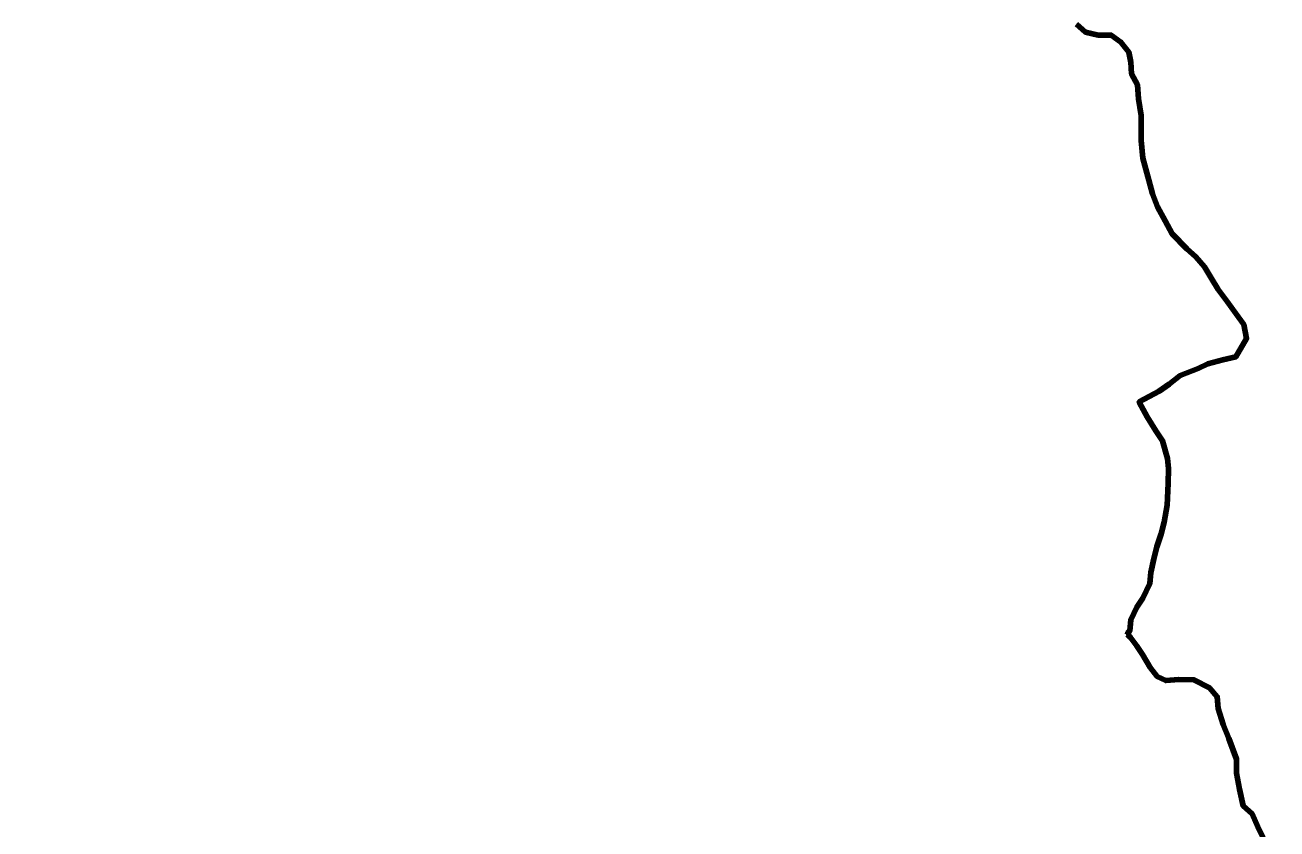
# Model space of a CAD drawing. Extents: x -1643653 to 4543381, y 1624270 to 13878484.
# Drawn here: x 731627 to 738063, y 8943514 to 8947643 of the extents above; entities that cross this region are included whole.
import ezdxf

# ---------------------------------------------------------------- set-up
doc = ezdxf.new("R2010")
doc.units = 0
doc.header["$LTSCALE"] = 200
for name, color, linetype, lineweight in [('24', 7, 'Continuous', 25), ('26', 7, 'Continuous', 106), ('28', 7, 'Continuous', 53), ('53', 7, 'Continuous', 106), ('60', 7, 'Continuous', 13), ('9', 7, 'Continuous', 90)]:
    doc.layers.add(name, color=color, linetype=linetype, lineweight=lineweight)

msp = doc.modelspace()

# ---------------------------------------------------------------- linework, layer by layer
at = {"layer": '24', "lineweight": 53}
for points in [[(737032.5, 8947648.7), (737078, 8947607.7), (737144, 8947592), (737210.1, 8947591.6), (737260.7, 8947555.7), (737301, 8947504.5), (737310.8, 8947453.5), (737315.5, 8947392.4), (737345.6, 8947336.2), (737350.2, 8947264.9), (737364.9, 8947178.2), (737364.5, 8947122.2), (737364, 8947050.9), (737373.5, 8946959.2), (737403.3, 8946847), (737423.1, 8946775.6), (737448.1, 8946709.2), (737488.3, 8946637.7), (737523.4, 8946571.2), (737599.2, 8946494.4), (737644.7, 8946453.4), (737690.1, 8946402.2), (737725.3, 8946340.8), (737760.5, 8946284.6), (737805.8, 8946223.2), (737851.2, 8946161.8), (737891.5, 8946105.6), (737906, 8946034), (737906, 8946034)], [(737906, 8946034), (737850.6, 8945938.3), (737784.3, 8945923.5), (737707.9, 8945903.6), (737656.9, 8945878.4), (737565.1, 8945843.3), (737508.8, 8945797.8), (737457.7, 8945762.5), (737354.3, 8945707.2), (737354.3, 8945707.2), (737354.5, 8945706.8)], [(737354.5, 8945706.8), (737394.5, 8945630.5), (737439.8, 8945559), (737475, 8945507.8), (737499.8, 8945416), (737504.6, 8945365.1), (737504, 8945288.7), (737498.2, 8945176.7), (737482.3, 8945090.2), (737466.6, 8945029.2), (737445.8, 8944963.1), (737430.2, 8944902.1), (737414.4, 8944830.9), (737408.9, 8944774.9), (737372.8, 8944698.8), (737342, 8944653.1), (737311, 8944587.1), (737305.5, 8944531.1), (737295.3, 8944521), (737294.5, 8944512.4)], [(737294.5, 8944512.4), (737310.4, 8944496.3), (737340.7, 8944455.3), (737370.9, 8944409.3), (737411.1, 8944342.9), (737446.4, 8944296.8), (737492, 8944276.2), (737558.2, 8944280.9), (737634.4, 8944280.4), (737715.5, 8944239.2), (737755.9, 8944193.1), (737760.6, 8944132), (737785.4, 8944050.3), (737815.4, 8943978.8), (737855.4, 8943871.7), (737854.9, 8943800.4), (737869.6, 8943718.8), (737889.3, 8943632.1), (737934.8, 8943591.1), (737964.9, 8943524.7), (738014.8, 8943418.8), (738014.7, 8943418.2), (738014.8, 8943418.8)]]:
    msp.add_lwpolyline(points, dxfattribs=at)
at = {"layer": '26'}
msp.add_spline([(723248, 8945546.2), (725829.8, 8945095.5), (727540.4, 8944467.3), (728842.4, 8943529.7), (731836.5, 8938343.4)], degree=3, dxfattribs=at)
at = {"layer": '28'}
for points in [[(737032.5, 8947648.7), (737078, 8947607.7), (737144, 8947592), (737210.1, 8947591.6), (737260.7, 8947555.7), (737301, 8947504.5), (737310.8, 8947453.5), (737315.5, 8947392.4), (737345.6, 8947336.2), (737350.2, 8947264.9), (737364.9, 8947178.2), (737364.5, 8947122.2), (737364, 8947050.9), (737373.5, 8946959.2), (737403.3, 8946847), (737423.1, 8946775.6), (737448.1, 8946709.2), (737488.3, 8946637.7), (737523.4, 8946571.2), (737599.2, 8946494.4), (737644.7, 8946453.4), (737690.1, 8946402.2), (737725.3, 8946340.8), (737760.5, 8946284.6), (737805.8, 8946223.2), (737851.2, 8946161.8), (737891.5, 8946105.6), (737906, 8946034), (737906, 8946034)], [(737906, 8946034), (737906, 8946034), (737891.5, 8946105.6), (737851.2, 8946161.8), (737805.8, 8946223.2), (737760.5, 8946284.6), (737725.3, 8946340.8), (737690.1, 8946402.2), (737644.7, 8946453.4), (737599.2, 8946494.4), (737523.4, 8946571.2), (737488.3, 8946637.7), (737448.1, 8946709.2), (737423.1, 8946775.6), (737403.3, 8946847), (737373.5, 8946959.2), (737364, 8947050.9), (737364.5, 8947122.2), (737364.9, 8947178.2), (737350.2, 8947264.9), (737345.6, 8947336.2), (737315.5, 8947392.4), (737310.8, 8947453.5), (737301, 8947504.5), (737260.7, 8947555.7), (737210.1, 8947591.6), (737144, 8947592), (737078, 8947607.7), (737032.5, 8947648.7)], [(737906, 8946034), (737850.6, 8945938.3), (737784.3, 8945923.5), (737707.9, 8945903.6), (737656.9, 8945878.4), (737565.1, 8945843.3), (737508.8, 8945797.8), (737457.7, 8945762.5), (737354.3, 8945707.2), (737354.3, 8945707.2), (737354.5, 8945706.8)], [(737354.3, 8945707.2), (737354.3, 8945707.2), (737457.7, 8945762.5), (737508.8, 8945797.8), (737565.1, 8945843.3), (737656.9, 8945878.4), (737707.9, 8945903.6), (737784.3, 8945923.5), (737850.6, 8945938.3), (737906, 8946034)], [(737354.5, 8945706.8), (737394.5, 8945630.5), (737439.8, 8945559), (737475, 8945507.8), (737499.8, 8945416), (737504.6, 8945365.1), (737504, 8945288.7), (737498.2, 8945176.7), (737482.3, 8945090.2), (737466.6, 8945029.2), (737445.8, 8944963.1), (737430.2, 8944902.1), (737414.4, 8944830.9), (737408.9, 8944774.9), (737372.8, 8944698.8), (737342, 8944653.1), (737311, 8944587.1), (737305.5, 8944531.1), (737295.3, 8944521), (737294.5, 8944512.4)], [(737295.3, 8944521), (737305.5, 8944531.1), (737311, 8944587.1), (737342, 8944653.1), (737372.8, 8944698.8), (737408.9, 8944774.9), (737414.4, 8944830.9), (737430.2, 8944902.1), (737445.8, 8944963.1), (737466.6, 8945029.2), (737482.3, 8945090.2), (737498.2, 8945176.7), (737504, 8945288.7), (737504.6, 8945365.1), (737499.8, 8945416), (737475, 8945507.8), (737439.8, 8945559), (737394.5, 8945630.5), (737354.5, 8945706.8), (737354.3, 8945707.2)], [(738014.8, 8943418.8), (737964.9, 8943524.7), (737934.8, 8943591.1), (737889.3, 8943632.1), (737869.6, 8943718.8), (737854.9, 8943800.4), (737855.4, 8943871.7), (737815.4, 8943978.8), (737785.4, 8944050.3), (737760.6, 8944132), (737755.9, 8944193.1), (737715.5, 8944239.2), (737634.4, 8944280.4), (737558.2, 8944280.9), (737492, 8944276.2), (737446.4, 8944296.8), (737411.1, 8944342.9), (737370.9, 8944409.3), (737340.7, 8944455.3), (737310.4, 8944496.3), (737294.5, 8944512.4), (737295.3, 8944521)], [(737294.5, 8944512.4), (737310.4, 8944496.3), (737340.7, 8944455.3), (737370.9, 8944409.3), (737411.1, 8944342.9), (737446.4, 8944296.8), (737492, 8944276.2), (737558.2, 8944280.9), (737634.4, 8944280.4), (737715.5, 8944239.2), (737755.9, 8944193.1), (737760.6, 8944132), (737785.4, 8944050.3), (737815.4, 8943978.8), (737855.4, 8943871.7), (737854.9, 8943800.4), (737869.6, 8943718.8), (737889.3, 8943632.1), (737934.8, 8943591.1), (737964.9, 8943524.7), (738014.8, 8943418.8), (738029, 8943407.3)]]:
    msp.add_lwpolyline(points, dxfattribs=at)
msp.add_spline([(723248, 8945546.2), (726235.5, 8945024.6), (727640.7, 8944409.5), (728987.4, 8943325.7), (729924.3, 8941714.7), (731836.5, 8938343.4)], degree=3, dxfattribs=at)
at = {"layer": '53'}
for points in [[(737032.5, 8947648.7), (737078, 8947607.7), (737144, 8947592), (737210.1, 8947591.6), (737260.7, 8947555.7), (737301, 8947504.5), (737310.8, 8947453.5), (737315.5, 8947392.4), (737345.6, 8947336.2), (737350.2, 8947264.9), (737364.9, 8947178.2), (737364.5, 8947122.2), (737364, 8947050.9), (737373.5, 8946959.2), (737403.3, 8946847), (737423.1, 8946775.6), (737448.1, 8946709.2), (737488.3, 8946637.7), (737523.4, 8946571.2), (737599.2, 8946494.4), (737644.7, 8946453.4), (737690.1, 8946402.2), (737725.3, 8946340.8), (737760.5, 8946284.6), (737805.8, 8946223.2), (737851.2, 8946161.8), (737891.5, 8946105.6), (737906, 8946034), (737906, 8946034)], [(737032.5, 8947648.7), (737078, 8947607.7), (737144, 8947592), (737210.1, 8947591.6), (737260.7, 8947555.7), (737301, 8947504.5), (737310.8, 8947453.5), (737315.5, 8947392.4), (737345.6, 8947336.2), (737350.2, 8947264.9), (737364.9, 8947178.2), (737364.5, 8947122.2), (737364, 8947050.9), (737373.5, 8946959.2), (737403.3, 8946847), (737423.1, 8946775.6), (737448.1, 8946709.2), (737488.3, 8946637.7), (737523.4, 8946571.2), (737599.2, 8946494.4), (737644.7, 8946453.4), (737690.1, 8946402.2), (737725.3, 8946340.8), (737760.5, 8946284.6), (737805.8, 8946223.2), (737851.2, 8946161.8), (737891.5, 8946105.6), (737906, 8946034), (737906, 8946034)], [(737032.5, 8947648.7), (737078, 8947607.7), (737144, 8947592), (737210.1, 8947591.6), (737260.7, 8947555.7), (737301, 8947504.5), (737310.8, 8947453.5), (737315.5, 8947392.4), (737345.6, 8947336.2), (737350.2, 8947264.9), (737364.9, 8947178.2), (737364.5, 8947122.2), (737364, 8947050.9), (737373.5, 8946959.2), (737403.3, 8946847), (737423.1, 8946775.6), (737448.1, 8946709.2), (737488.3, 8946637.7), (737523.4, 8946571.2), (737599.2, 8946494.4), (737644.7, 8946453.4), (737690.1, 8946402.2), (737725.3, 8946340.8), (737760.5, 8946284.6), (737805.8, 8946223.2), (737851.2, 8946161.8), (737891.5, 8946105.6), (737906, 8946034), (737906, 8946034)], [(737906, 8946034), (737850.6, 8945938.3), (737784.3, 8945923.5), (737707.9, 8945903.6), (737656.9, 8945878.4), (737565.1, 8945843.3), (737508.8, 8945797.8), (737457.7, 8945762.5), (737354.3, 8945707.2), (737354.3, 8945707.2), (737354.5, 8945706.8)], [(737906, 8946034), (737850.6, 8945938.3), (737784.3, 8945923.5), (737707.9, 8945903.6), (737656.9, 8945878.4), (737565.1, 8945843.3), (737508.8, 8945797.8), (737457.7, 8945762.5), (737354.3, 8945707.2), (737354.3, 8945707.2), (737354.5, 8945706.8)], [(737906, 8946034), (737850.6, 8945938.3), (737784.3, 8945923.5), (737707.9, 8945903.6), (737656.9, 8945878.4), (737565.1, 8945843.3), (737508.8, 8945797.8), (737457.7, 8945762.5), (737354.3, 8945707.2), (737354.3, 8945707.2), (737354.5, 8945706.8)], [(737354.5, 8945706.8), (737394.5, 8945630.5), (737439.8, 8945559), (737475, 8945507.8), (737499.8, 8945416), (737504.6, 8945365.1), (737504, 8945288.7), (737498.2, 8945176.7), (737482.3, 8945090.2), (737466.6, 8945029.2), (737445.8, 8944963.1), (737430.2, 8944902.1), (737414.4, 8944830.9), (737408.9, 8944774.9), (737372.8, 8944698.8), (737342, 8944653.1), (737311, 8944587.1), (737305.5, 8944531.1), (737295.3, 8944521), (737294.5, 8944512.4)], [(737354.5, 8945706.8), (737394.5, 8945630.5), (737439.8, 8945559), (737475, 8945507.8), (737499.8, 8945416), (737504.6, 8945365.1), (737504, 8945288.7), (737498.2, 8945176.7), (737482.3, 8945090.2), (737466.6, 8945029.2), (737445.8, 8944963.1), (737430.2, 8944902.1), (737414.4, 8944830.9), (737408.9, 8944774.9), (737372.8, 8944698.8), (737342, 8944653.1), (737311, 8944587.1), (737305.5, 8944531.1), (737295.3, 8944521), (737294.5, 8944512.4)], [(737354.5, 8945706.8), (737394.5, 8945630.5), (737439.8, 8945559), (737475, 8945507.8), (737499.8, 8945416), (737504.6, 8945365.1), (737504, 8945288.7), (737498.2, 8945176.7), (737482.3, 8945090.2), (737466.6, 8945029.2), (737445.8, 8944963.1), (737430.2, 8944902.1), (737414.4, 8944830.9), (737408.9, 8944774.9), (737372.8, 8944698.8), (737342, 8944653.1), (737311, 8944587.1), (737305.5, 8944531.1), (737295.3, 8944521), (737294.5, 8944512.4)], [(737294.5, 8944512.4), (737310.4, 8944496.3), (737340.7, 8944455.3), (737370.9, 8944409.3), (737411.1, 8944342.9), (737446.4, 8944296.8), (737492, 8944276.2), (737558.2, 8944280.9), (737634.4, 8944280.4), (737715.5, 8944239.2), (737755.9, 8944193.1), (737760.6, 8944132), (737785.4, 8944050.3), (737815.4, 8943978.8), (737855.4, 8943871.7), (737854.9, 8943800.4), (737869.6, 8943718.8), (737889.3, 8943632.1), (737934.8, 8943591.1), (737964.9, 8943524.7), (738014.8, 8943418.8), (738014.7, 8943418.2), (738014.8, 8943418.8)], [(737294.5, 8944512.4), (737310.4, 8944496.3), (737340.7, 8944455.3), (737370.9, 8944409.3), (737411.1, 8944342.9), (737446.4, 8944296.8), (737492, 8944276.2), (737558.2, 8944280.9), (737634.4, 8944280.4), (737715.5, 8944239.2), (737755.9, 8944193.1), (737760.6, 8944132), (737785.4, 8944050.3), (737815.4, 8943978.8), (737855.4, 8943871.7), (737854.9, 8943800.4), (737869.6, 8943718.8), (737889.3, 8943632.1), (737934.8, 8943591.1), (737964.9, 8943524.7), (738014.8, 8943418.8), (738014.7, 8943418.2), (738014.8, 8943418.8)], [(737294.5, 8944512.4), (737310.4, 8944496.3), (737340.7, 8944455.3), (737370.9, 8944409.3), (737411.1, 8944342.9), (737446.4, 8944296.8), (737492, 8944276.2), (737558.2, 8944280.9), (737634.4, 8944280.4), (737715.5, 8944239.2), (737755.9, 8944193.1), (737760.6, 8944132), (737785.4, 8944050.3), (737815.4, 8943978.8), (737855.4, 8943871.7), (737854.9, 8943800.4), (737869.6, 8943718.8), (737889.3, 8943632.1), (737934.8, 8943591.1), (737964.9, 8943524.7), (738014.8, 8943418.8), (738014.7, 8943418.2), (738014.8, 8943418.8)]]:
    msp.add_lwpolyline(points, dxfattribs=at)
at = {"layer": '60', "lineweight": 25}
msp.add_spline([(814781, 9009175.5), (814787.2, 9009173.4), (814796.9, 9009173.4), (814799.4, 9009172.4), (814805.1, 9009174.5), (814805.6, 9009176.5), (814811.7, 9009179.5), (814811.7, 9009179.5), (814801.5, 9009181), (814790.7, 9009181.5), (814784.1, 9009183.1), (814777.4, 9009185.1), (814778.4, 9009175.5)], degree=3, dxfattribs=at)
at = {"layer": '9'}
for points in [[(737032.5, 8947648.7), (737078, 8947607.7), (737144, 8947592), (737210.1, 8947591.6), (737260.7, 8947555.7), (737301, 8947504.5), (737310.8, 8947453.5), (737315.5, 8947392.4), (737345.6, 8947336.2), (737350.2, 8947264.9), (737364.9, 8947178.2), (737364.5, 8947122.2), (737364, 8947050.9), (737373.5, 8946959.2), (737403.3, 8946847), (737423.1, 8946775.6), (737448.1, 8946709.2), (737488.3, 8946637.7), (737523.4, 8946571.2), (737599.2, 8946494.4), (737644.7, 8946453.4), (737690.1, 8946402.2), (737725.3, 8946340.8), (737760.5, 8946284.6), (737805.8, 8946223.2), (737851.2, 8946161.8), (737891.5, 8946105.6), (737906, 8946034), (737906, 8946034)], [(737906, 8946034), (737850.6, 8945938.3), (737784.3, 8945923.5), (737707.9, 8945903.6), (737656.9, 8945878.4), (737565.1, 8945843.3), (737508.8, 8945797.8), (737457.7, 8945762.5), (737354.3, 8945707.2), (737354.3, 8945707.2), (737354.5, 8945706.8)], [(737354.5, 8945706.8), (737394.5, 8945630.5), (737439.8, 8945559), (737475, 8945507.8), (737499.8, 8945416), (737504.6, 8945365.1), (737504, 8945288.7), (737498.2, 8945176.7), (737482.3, 8945090.2), (737466.6, 8945029.2), (737445.8, 8944963.1), (737430.2, 8944902.1), (737414.4, 8944830.9), (737408.9, 8944774.9), (737372.8, 8944698.8), (737342, 8944653.1), (737311, 8944587.1), (737305.5, 8944531.1), (737295.3, 8944521), (737294.5, 8944512.4)], [(737294.5, 8944512.4), (737310.4, 8944496.3), (737340.7, 8944455.3), (737370.9, 8944409.3), (737411.1, 8944342.9), (737446.4, 8944296.8), (737492, 8944276.2), (737558.2, 8944280.9), (737634.4, 8944280.4), (737715.5, 8944239.2), (737755.9, 8944193.1), (737760.6, 8944132), (737785.4, 8944050.3), (737815.4, 8943978.8), (737855.4, 8943871.7), (737854.9, 8943800.4), (737869.6, 8943718.8), (737889.3, 8943632.1), (737934.8, 8943591.1), (737964.9, 8943524.7), (738014.8, 8943418.8), (738014.7, 8943418.2), (738014.8, 8943418.8)]]:
    msp.add_lwpolyline(points, dxfattribs=at)

doc.saveas('drawing.dxf')
